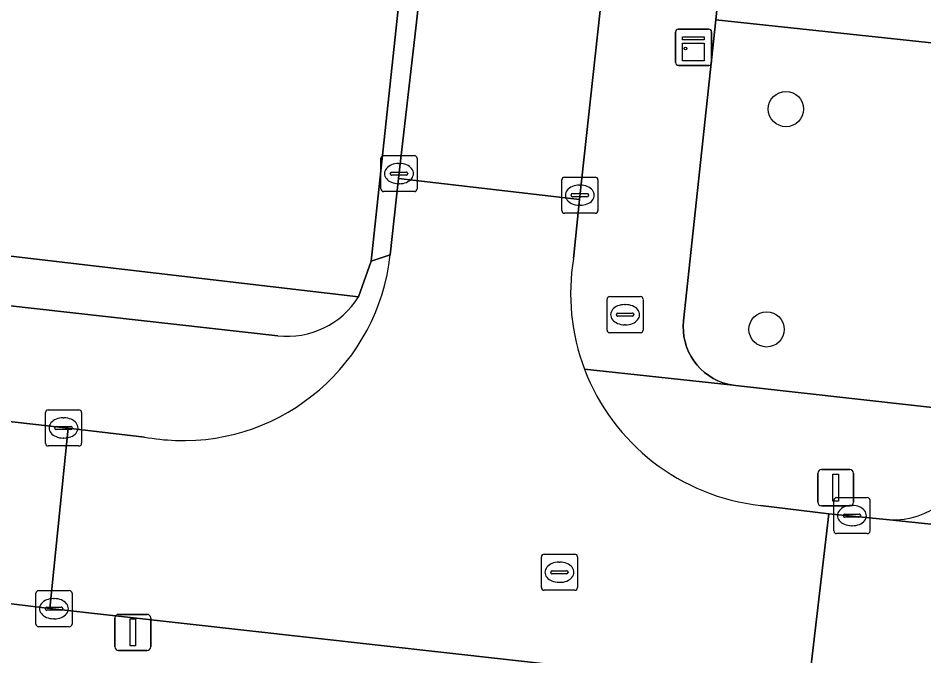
# Model space of a CAD drawing. Extents: x 161928 to 163071, y 386474 to 387428.
# Drawn here: x 162152.84 to 162177.94, y 386937.43 to 386955.11 of the extents above; entities that cross this region are included whole.
import ezdxf

# ---------------------------------------------------------------- set-up
doc = ezdxf.new("R2010")
doc.units = 0
for name, color, linetype in [('IMGEO_Boom', 7, 'Continuous'), ('IMGEO_Brandkraan', 7, 'Continuous'), ('IMGEO_Erf', 7, 'Continuous'), ('IMGEO_Groenvoorziening', 7, 'Continuous'), ('IMGEO_Hek', 7, 'Continuous'), ('IMGEO_Kast', 7, 'Continuous'), ('IMGEO_Kolk', 7, 'Continuous'), ('IMGEO_Lichtmast', 7, 'Continuous'), ('IMGEO_Parkeervlak_open', 7, 'Continuous'), ('IMGEO_Rijbaan_lokaal_open', 7, 'Continuous'), ('IMGEO_Rioolput', 7, 'Continuous'), ('IMGEO_Voetpad_open', 7, 'Continuous')]:
    doc.layers.add(name, color=color, linetype=linetype)

msp = doc.modelspace()

# ---------------------------------------------------------------- linework, layer by layer
at = {"layer": 'IMGEO_Boom'}
for centre in [(162174.115, 386952.588), (162173.58, 386946.48)]:
    msp.add_circle(centre, 0.489, dxfattribs=at)
at = {"layer": 'IMGEO_Brandkraan'}
for p, q in [((162169.232, 386947.387), (162170.084, 386947.387)), ((162169.157, 386946.461), (162169.157, 386947.313)), ((162169.645, 386947.167), (162169.67, 386947.167)), ((162170.158, 386947.313), (162170.158, 386946.461)), ((162169.416, 386946.881), (162169.416, 386946.893)), ((162169.459, 386946.93), (162169.857, 386946.93)), ((162169.9, 386946.893), (162169.9, 386946.881)), ((162169.854, 386946.844), (162169.456, 386946.844)), ((162170.084, 386946.387), (162169.232, 386946.387)), ((162169.668, 386946.607), (162169.643, 386946.607))]:
    msp.add_line(p, q, dxfattribs=at)
for points in [[(162169.232, 386947.387), (162170.084, 386947.387)], [(162169.157, 386946.461), (162169.157, 386947.313)], [(162170.158, 386947.313), (162170.158, 386946.461)], [(162170.084, 386946.387), (162169.232, 386946.387)]]:
    msp.add_lwpolyline(points, dxfattribs=at)
for centre, radius, start, end in [((162169.234, 386947.311), 0.0765, 91.552, 178.448), ((162169.234, 386947.311), 0.0765, 91.552, 178.448), ((162170.082, 386947.311), 0.0765, 1.552, 88.448), ((162170.082, 386947.311), 0.0765, 1.552, 88.448), ((162169.456, 386946.89), 0.0403, 85.8775, 175.7526), ((162169.453, 386946.88), 0.0366, 178.938, 274.7102), ((162169.857, 386946.887), 0.043, 264.8664, 352.4533), ((162169.861, 386946.892), 0.0386, 1.7309, 96.639), ((162169.234, 386946.463), 0.0765, 181.552, 268.448), ((162169.234, 386946.463), 0.0765, 181.552, 268.448), ((162170.082, 386946.463), 0.0765, 271.552, 358.448), ((162170.082, 386946.463), 0.0765, 271.552, 358.448)]:
    msp.add_arc(centre, radius, start, end, dxfattribs=at)
for centre, major_axis, ratio, start_param, end_param in [((162169.644, 386946.887), (-0.387, 0.002), 0.722429, 4.712389, 7.853982), ((162169.669, 386946.887), (-0.39, 0.002), 0.717154, 1.570796, 4.712389)]:
    msp.add_ellipse(centre, major_axis=major_axis, ratio=ratio, start_param=start_param, end_param=end_param, dxfattribs=at)
at = {"layer": 'IMGEO_Erf'}
msp.add_lwpolyline([(162106.981, 386971.336), (162105.127, 386954.086), (162111.551, 386953.32), (162111.902, 386956.457), (162115.148, 386956.094), (162114.794, 386952.933), (162162.272, 386947.379), (162162.618, 386948.375), (162164.401, 386965.029)], dxfattribs=at)
at = {"layer": 'IMGEO_Groenvoorziening'}
msp.add_lwpolyline([(162179.916, 386948.023), (162180.57, 386954.161), (162172.17, 386955.064), (162171.276, 386946.716), (162171.267, 386946.57), (162171.272, 386946.424), (162171.289, 386946.279), (162171.32, 386946.136), (162171.363, 386945.996), (162171.418, 386945.861), (162171.485, 386945.731), (162171.564, 386945.608), (162171.653, 386945.492), (162171.752, 386945.385), (162171.86, 386945.286), (162171.977, 386945.198), (162172.101, 386945.121), (162172.232, 386945.055), (162172.368, 386945.002), (162172.508, 386944.96), (162172.651, 386944.931), (162172.719, 386944.922), (162179.416, 386944.176)], close=True, dxfattribs=at)
for points in [[(162162.272, 386947.379), (162114.794, 386952.933)], [(162106.663, 386952.287), (162160.037, 386946.303)]]:
    msp.add_lwpolyline(points, dxfattribs=at)
msp.add_arc((162160.295, 386948.626), 2.337, 263.6559, 327.7594, dxfattribs=at)
at = {"layer": 'IMGEO_Hek'}
msp.add_lwpolyline([(162162.272, 386947.379), (162114.819, 386952.93)], dxfattribs=at)
at = {"layer": 'IMGEO_Kast'}
for p, q in [((162171.056, 386953.875), (162171.056, 386954.716)), ((162171.056, 386954.716), (162171.056, 386953.875)), ((162171.131, 386954.8), (162171.972, 386954.8)), ((162171.972, 386954.8), (162171.131, 386954.8)), ((162172.056, 386954.725), (162172.056, 386953.884)), ((162172.056, 386953.884), (162172.056, 386954.725)), ((162171.981, 386953.8), (162171.14, 386953.8)), ((162171.14, 386953.8), (162171.981, 386953.8))]:
    msp.add_line(p, q, dxfattribs=at)
for points in [[(162171.251, 386954.59), (162171.851, 386954.59), (162171.851, 386954.505), (162171.251, 386954.505), (162171.251, 386954.59)], [(162171.251, 386954.415), (162171.851, 386954.415), (162171.851, 386953.926), (162171.251, 386953.926), (162171.251, 386954.415)]]:
    msp.add_lwpolyline(points, dxfattribs=at)
msp.add_circle((162171.335, 386954.264), 0.0377, dxfattribs=at)
for centre, start, end in [((162171.134, 386954.722), 92.4484, 184.2845), ((162171.134, 386954.722), 92.4484, 184.2845), ((162171.978, 386954.722), 2.4484, 94.2845), ((162171.978, 386954.722), 2.4484, 94.2845), ((162171.134, 386953.878), 182.4484, 274.2845), ((162171.134, 386953.878), 182.4484, 274.2845), ((162171.978, 386953.878), 272.4484, 4.2845), ((162171.978, 386953.878), 272.4484, 4.2845)]:
    msp.add_arc(centre, 0.0779, start, end, dxfattribs=at)
at = {"layer": 'IMGEO_Kolk'}
for p, q in [((162162.891, 386950.373), (162162.891, 386951.225)), ((162162.966, 386951.299), (162163.818, 386951.299)), ((162163.892, 386951.225), (162163.892, 386950.373)), ((162163.379, 386951.079), (162163.404, 386951.079)), ((162163.15, 386950.793), (162163.15, 386950.805)), ((162163.588, 386950.756), (162163.19, 386950.756)), ((162163.193, 386950.842), (162163.591, 386950.842)), ((162163.634, 386950.805), (162163.634, 386950.793)), ((162167.978, 386950.7), (162168.83, 386950.7)), ((162163.402, 386950.519), (162163.377, 386950.519)), ((162167.903, 386949.774), (162167.903, 386950.626)), ((162168.391, 386950.48), (162168.416, 386950.48)), ((162168.904, 386950.626), (162168.904, 386949.774)), ((162163.818, 386950.299), (162162.966, 386950.299)), ((162168.162, 386950.194), (162168.162, 386950.206)), ((162168.6, 386950.157), (162168.202, 386950.157)), ((162168.205, 386950.243), (162168.603, 386950.243)), ((162168.646, 386950.206), (162168.646, 386950.194)), ((162168.414, 386949.92), (162168.389, 386949.92)), ((162168.83, 386949.7), (162167.978, 386949.7)), ((162153.594, 386943.321), (162153.594, 386944.173)), ((162153.669, 386944.247), (162154.521, 386944.247)), ((162154.595, 386944.173), (162154.595, 386943.321)), ((162154.082, 386944.027), (162154.107, 386944.027)), ((162153.853, 386943.741), (162153.853, 386943.753)), ((162154.291, 386943.704), (162153.893, 386943.704)), ((162153.896, 386943.79), (162154.294, 386943.79)), ((162154.337, 386943.753), (162154.337, 386943.741)), ((162154.105, 386943.467), (162154.08, 386943.467)), ((162154.521, 386943.247), (162153.669, 386943.247)), ((162175.444, 386940.891), (162175.444, 386941.743)), ((162175.519, 386941.817), (162176.371, 386941.817)), ((162176.445, 386941.743), (162176.445, 386940.891)), ((162175.746, 386941.36), (162176.144, 386941.36)), ((162175.932, 386941.597), (162175.957, 386941.597)), ((162175.703, 386941.311), (162175.703, 386941.323)), ((162176.141, 386941.274), (162175.743, 386941.274)), ((162176.187, 386941.323), (162176.187, 386941.311)), ((162175.955, 386941.037), (162175.93, 386941.037)), ((162176.371, 386940.817), (162175.519, 386940.817)), ((162153.328, 386938.311), (162153.328, 386939.163)), ((162153.403, 386939.237), (162154.255, 386939.237)), ((162154.329, 386939.163), (162154.329, 386938.311)), ((162153.816, 386939.017), (162153.841, 386939.017)), ((162153.587, 386938.731), (162153.587, 386938.743)), ((162154.025, 386938.694), (162153.627, 386938.694)), ((162153.63, 386938.78), (162154.028, 386938.78)), ((162154.071, 386938.743), (162154.071, 386938.731)), ((162153.839, 386938.457), (162153.814, 386938.457)), ((162154.255, 386938.237), (162153.403, 386938.237))]:
    msp.add_line(p, q, dxfattribs=at)
for points in [[(162162.891, 386950.373), (162162.891, 386951.225)], [(162162.966, 386951.299), (162163.818, 386951.299)], [(162163.892, 386951.225), (162163.892, 386950.373)], [(162167.978, 386950.7), (162168.83, 386950.7)], [(162167.903, 386949.774), (162167.903, 386950.626)], [(162168.904, 386950.626), (162168.904, 386949.774)], [(162163.818, 386950.299), (162162.966, 386950.299)], [(162168.83, 386949.7), (162167.978, 386949.7)], [(162153.594, 386943.321), (162153.594, 386944.173)], [(162153.669, 386944.247), (162154.521, 386944.247)], [(162154.595, 386944.173), (162154.595, 386943.321)], [(162154.521, 386943.247), (162153.669, 386943.247)], [(162175.444, 386940.891), (162175.444, 386941.743)], [(162175.519, 386941.817), (162176.371, 386941.817)], [(162176.445, 386941.743), (162176.445, 386940.891)], [(162176.371, 386940.817), (162175.519, 386940.817)], [(162153.328, 386938.311), (162153.328, 386939.163)], [(162153.403, 386939.237), (162154.255, 386939.237)], [(162154.329, 386939.163), (162154.329, 386938.311)], [(162154.255, 386938.237), (162153.403, 386938.237)]]:
    msp.add_lwpolyline(points, dxfattribs=at)
for centre, radius, start, end in [((162162.968, 386951.223), 0.0765, 91.552, 178.448), ((162162.968, 386951.223), 0.0765, 91.552, 178.448), ((162163.816, 386951.223), 0.0765, 1.552, 88.448), ((162163.816, 386951.223), 0.0765, 1.552, 88.448), ((162163.19, 386950.802), 0.0403, 85.8775, 175.7526), ((162163.187, 386950.792), 0.0366, 178.938, 274.7102), ((162163.591, 386950.799), 0.043, 264.8664, 352.4533), ((162163.595, 386950.804), 0.0386, 1.7309, 96.639), ((162167.98, 386950.624), 0.0765, 91.552, 178.448), ((162167.98, 386950.624), 0.0765, 91.552, 178.448), ((162168.828, 386950.624), 0.0765, 1.552, 88.448), ((162168.828, 386950.624), 0.0765, 1.552, 88.448), ((162162.968, 386950.375), 0.0765, 181.552, 268.448), ((162162.968, 386950.375), 0.0765, 181.552, 268.448), ((162163.816, 386950.375), 0.0765, 271.552, 358.448), ((162163.816, 386950.375), 0.0765, 271.552, 358.448), ((162168.202, 386950.203), 0.0403, 85.8775, 175.7526), ((162168.199, 386950.193), 0.0366, 178.938, 274.7102), ((162168.603, 386950.2), 0.043, 264.8664, 352.4533), ((162168.607, 386950.205), 0.0386, 1.7309, 96.639), ((162167.98, 386949.776), 0.0765, 181.552, 268.448), ((162167.98, 386949.776), 0.0765, 181.552, 268.448), ((162168.828, 386949.776), 0.0765, 271.552, 358.448), ((162168.828, 386949.776), 0.0765, 271.552, 358.448), ((162153.671, 386944.171), 0.0765, 91.552, 178.448), ((162153.671, 386944.171), 0.0765, 91.552, 178.448), ((162154.519, 386944.171), 0.0765, 1.552, 88.448), ((162154.519, 386944.171), 0.0765, 1.552, 88.448), ((162153.893, 386943.75), 0.0403, 85.8775, 175.7526), ((162153.89, 386943.74), 0.0366, 178.938, 274.7102), ((162154.294, 386943.747), 0.043, 264.8664, 352.4533), ((162154.298, 386943.752), 0.0386, 1.7309, 96.639), ((162153.671, 386943.323), 0.0765, 181.552, 268.448), ((162153.671, 386943.323), 0.0765, 181.552, 268.448), ((162154.519, 386943.323), 0.0765, 271.552, 358.448), ((162154.519, 386943.323), 0.0765, 271.552, 358.448), ((162175.521, 386941.741), 0.0765, 91.552, 178.448), ((162175.521, 386941.741), 0.0765, 91.552, 178.448), ((162176.369, 386941.741), 0.0765, 1.552, 88.448), ((162176.369, 386941.741), 0.0765, 1.552, 88.448), ((162175.743, 386941.32), 0.0403, 85.8775, 175.7526), ((162176.148, 386941.322), 0.0386, 1.7309, 96.639), ((162175.74, 386941.31), 0.0366, 178.938, 274.7102), ((162176.144, 386941.317), 0.043, 264.8664, 352.4533), ((162175.521, 386940.893), 0.0765, 181.552, 268.448), ((162175.521, 386940.893), 0.0765, 181.552, 268.448), ((162176.369, 386940.893), 0.0765, 271.552, 358.448), ((162176.369, 386940.893), 0.0765, 271.552, 358.448), ((162153.405, 386939.161), 0.0765, 91.552, 178.448), ((162153.405, 386939.161), 0.0765, 91.552, 178.448), ((162154.253, 386939.161), 0.0765, 1.552, 88.448), ((162154.253, 386939.161), 0.0765, 1.552, 88.448), ((162153.627, 386938.74), 0.0403, 85.8775, 175.7526), ((162153.624, 386938.73), 0.0366, 178.938, 274.7102), ((162154.028, 386938.737), 0.043, 264.8664, 352.4533), ((162154.032, 386938.742), 0.0386, 1.7309, 96.639), ((162153.405, 386938.313), 0.0765, 181.552, 268.448), ((162153.405, 386938.313), 0.0765, 181.552, 268.448), ((162154.253, 386938.313), 0.0765, 271.552, 358.448), ((162154.253, 386938.313), 0.0765, 271.552, 358.448)]:
    msp.add_arc(centre, radius, start, end, dxfattribs=at)
for centre, major_axis, ratio, start_param, end_param in [((162163.378, 386950.799), (-0.387, 0.002), 0.722429, 4.712389, 7.853982), ((162163.403, 386950.799), (-0.39, 0.002), 0.717154, 1.570796, 4.712389), ((162168.39, 386950.2), (-0.387, 0.002), 0.722429, 4.712389, 7.853982), ((162168.415, 386950.2), (-0.39, 0.002), 0.717154, 1.570796, 4.712389), ((162154.081, 386943.747), (-0.387, 0.002), 0.722429, 4.712389, 7.853982), ((162154.106, 386943.747), (-0.39, 0.002), 0.717154, 1.570796, 4.712389), ((162175.931, 386941.317), (-0.387, 0.002), 0.722429, 4.712389, 7.853982), ((162175.956, 386941.317), (-0.39, 0.002), 0.717154, 1.570796, 4.712389), ((162153.815, 386938.737), (-0.387, 0.002), 0.722429, 4.712389, 7.853982), ((162153.84, 386938.737), (-0.39, 0.002), 0.717154, 1.570796, 4.712389)]:
    msp.add_ellipse(centre, major_axis=major_axis, ratio=ratio, start_param=start_param, end_param=end_param, dxfattribs=at)
at = {"layer": 'IMGEO_Lichtmast'}
for p, q in [((162174.998, 386941.691), (162174.998, 386942.491)), ((162174.998, 386942.491), (162174.998, 386941.691)), ((162175.098, 386942.591), (162175.888, 386942.591)), ((162175.888, 386942.591), (162175.098, 386942.591)), ((162175.988, 386942.491), (162175.988, 386941.691)), ((162175.988, 386941.691), (162175.988, 386942.491)), ((162175.888, 386941.591), (162175.098, 386941.591)), ((162175.098, 386941.591), (162175.888, 386941.591)), ((162155.52, 386937.68), (162155.52, 386938.48)), ((162155.52, 386938.48), (162155.52, 386937.68)), ((162155.62, 386938.58), (162156.41, 386938.58)), ((162156.41, 386938.58), (162155.62, 386938.58)), ((162156.51, 386938.48), (162156.51, 386937.68)), ((162156.51, 386937.68), (162156.51, 386938.48)), ((162156.41, 386937.58), (162155.62, 386937.58)), ((162155.62, 386937.58), (162156.41, 386937.58))]:
    msp.add_line(p, q, dxfattribs=at)
for points in [[(162175.418, 386942.466), (162175.568, 386942.466), (162175.568, 386941.716), (162175.418, 386941.716), (162175.418, 386942.466)], [(162155.94, 386938.455), (162156.09, 386938.455), (162156.09, 386937.705), (162155.94, 386937.705), (162155.94, 386938.455)]]:
    msp.add_lwpolyline(points, dxfattribs=at)
for centre, start, end in [((162175.098, 386942.491), 90, 180), ((162175.098, 386942.491), 90, 180), ((162175.888, 386942.491), 0, 90), ((162175.888, 386942.491), 360, 90), ((162175.098, 386941.691), 180, 270), ((162175.098, 386941.691), 180, 270), ((162175.888, 386941.691), 270, 0), ((162175.888, 386941.691), 270, 0), ((162155.62, 386938.48), 90, 180), ((162155.62, 386938.48), 90, 180), ((162156.41, 386938.48), 0, 90), ((162156.41, 386938.48), 360, 90), ((162155.62, 386937.68), 180, 270), ((162155.62, 386937.68), 180, 270), ((162156.41, 386937.68), 270, 0), ((162156.41, 386937.68), 270, 0)]:
    msp.add_arc(centre, 0.1, start, end, dxfattribs=at)
at = {"layer": 'IMGEO_Parkeervlak_open'}
msp.add_lwpolyline([(162176.983, 386941.201), (162212.698, 386937.469)], dxfattribs=at)
msp.add_arc((162177.079, 386943.422), 2.223, 267.5156, 349.4787, dxfattribs=at)
at = {"layer": 'IMGEO_Rijbaan_lokaal_open'}
for points in [[(162177.594, 387078.928), (162177.465, 387077.766), (162163.864, 386954.91), (162163.382, 386950.665), (162168.395, 386950.077), (162168.956, 386955.24), (162174.417, 387003.525), (162174.44, 387003.78), (162174.518, 387004.265), (162176.148, 387018.705)], [(162168.226, 386948.441), (162168.395, 386950.077), (162163.382, 386950.665), (162163.149, 386948.547)], [(162156.337, 386943.496), (162154.226, 386943.737), (162153.716, 386938.744), (162170.091, 386936.915), (162174.718, 386936.398), (162175.3, 386941.368), (162173.412, 386941.598)], [(162281.687, 386929.52), (162276.59, 386930.123), (162250, 386933.34), (162241.491, 386934.282), (162224.263, 386936.189), (162219.254, 386936.743), (162212.698, 386937.469), (162176.983, 386941.201), (162175.3, 386941.368), (162174.718, 386936.398), (162175.881, 386936.251), (162250, 386928.164), (162274.027, 386925.3), (162282.029, 386924.397)]]:
    msp.add_lwpolyline(points, dxfattribs=at)
msp.add_lwpolyline([(162150.621, 386944.151), (162109.188, 386948.853), (162104.668, 386949.313), (162102.835, 386949.499), (162101.654, 386949.639), (162101.068, 386944.624), (162102.215, 386944.481), (162104.108, 386944.29), (162105.799, 386944.119), (162112.423, 386943.452), (162122.372, 386942.346), (162129.076, 386941.601), (162151.574, 386939), (162153.716, 386938.744), (162154.226, 386943.737)], close=True, dxfattribs=at)
for centre, radius, start, end in [((162157.404, 386949.177), 5.78, 267.9386, 353.7442), ((162174.075, 386947.48), 5.928, 170.6693, 200.7482), ((162174.066, 386947.482), 5.92, 200.7945, 263.6541), ((162157.42, 386949.359), 5.962, 259.5326, 267.8456)]:
    msp.add_arc(centre, radius, start, end, dxfattribs=at)
at = {"layer": 'IMGEO_Rioolput'}
for p, q in [((162167.337, 386939.321), (162167.337, 386940.173)), ((162167.412, 386940.247), (162168.264, 386940.247)), ((162168.338, 386940.173), (162168.338, 386939.321)), ((162167.825, 386940.027), (162167.85, 386940.027)), ((162167.596, 386939.741), (162167.596, 386939.753)), ((162168.034, 386939.704), (162167.636, 386939.704)), ((162167.639, 386939.79), (162168.037, 386939.79)), ((162168.08, 386939.753), (162168.08, 386939.741)), ((162167.848, 386939.467), (162167.823, 386939.467)), ((162168.264, 386939.247), (162167.412, 386939.247))]:
    msp.add_line(p, q, dxfattribs=at)
for points in [[(162167.337, 386939.321), (162167.337, 386940.173)], [(162167.412, 386940.247), (162168.264, 386940.247)], [(162168.338, 386940.173), (162168.338, 386939.321)], [(162168.264, 386939.247), (162167.412, 386939.247)]]:
    msp.add_lwpolyline(points, dxfattribs=at)
for centre, radius, start, end in [((162167.414, 386940.171), 0.0765, 91.552, 178.448), ((162167.414, 386940.171), 0.0765, 91.552, 178.448), ((162168.262, 386940.171), 0.0765, 1.552, 88.448), ((162168.262, 386940.171), 0.0765, 1.552, 88.448), ((162167.636, 386939.75), 0.0403, 85.8775, 175.7526), ((162167.633, 386939.74), 0.0366, 178.938, 274.7102), ((162168.037, 386939.747), 0.043, 264.8664, 352.4533), ((162168.041, 386939.752), 0.0386, 1.7309, 96.639), ((162167.414, 386939.323), 0.0765, 181.552, 268.448), ((162167.414, 386939.323), 0.0765, 181.552, 268.448), ((162168.262, 386939.323), 0.0765, 271.552, 358.448), ((162168.262, 386939.323), 0.0765, 271.552, 358.448)]:
    msp.add_arc(centre, radius, start, end, dxfattribs=at)
for centre, major_axis, ratio, start_param, end_param in [((162167.824, 386939.747), (-0.387, 0.002), 0.722429, 4.712389, 7.853982), ((162167.849, 386939.747), (-0.39, 0.002), 0.717154, 1.570796, 4.712389)]:
    msp.add_ellipse(centre, major_axis=major_axis, ratio=ratio, start_param=start_param, end_param=end_param, dxfattribs=at)
at = {"layer": 'IMGEO_Voetpad_open'}
for points in [[(162176.696, 387075.008), (162174.898, 387059.249), (162174.539, 387056.102), (162173.766, 387048.438), (162171.865, 387031.331), (162171.776, 387030.536), (162171.587, 387028.835), (162171.544, 387028.577), (162170.719, 387020.821), (162168.711, 387002.789), (162168.507, 387000.952), (162167.511, 386992.682), (162165.555, 386975.46), (162165.458, 386974.606), (162165.259, 386972.856), (162164.401, 386965.029), (162162.618, 386948.375), (162163.149, 386948.547), (162163.382, 386950.665), (162163.864, 386954.91), (162177.465, 387077.766)], [(162176.963, 387000), (162177.44, 387004.467), (162177.59, 387005.919), (162177.84, 387008.247), (162177.394, 387008.043), (162176.967, 387007.8), (162176.564, 387007.52), (162176.187, 387007.205), (162175.841, 387006.858), (162175.526, 387006.481), (162175.247, 387006.077), (162175.004, 387005.651), (162174.801, 387005.204), (162174.638, 387004.741), (162174.518, 387004.265), (162174.44, 387003.78), (162174.417, 387003.525), (162168.956, 386955.24), (162168.395, 386950.077), (162168.226, 386948.441)], [(162168.532, 386945.38), (162172.651, 386944.931), (162172.508, 386944.96), (162172.368, 386945.002), (162172.232, 386945.055), (162172.101, 386945.121), (162171.977, 386945.198), (162171.86, 386945.286), (162171.752, 386945.385), (162171.653, 386945.492), (162171.564, 386945.608), (162171.485, 386945.731), (162171.418, 386945.861), (162171.363, 386945.996), (162171.32, 386946.136), (162171.289, 386946.279), (162171.272, 386946.424), (162171.267, 386946.57), (162171.276, 386946.716), (162172.17, 386955.064), (162172.334, 386956.598), (162176.963, 387000)], [(162182.261, 386955.54), (162177.289, 386956.069), (162172.334, 386956.598), (162172.17, 386955.064), (162180.57, 386954.161)], [(162105.127, 386954.086), (162104.668, 386949.313), (162109.188, 386948.853), (162150.621, 386944.151), (162154.226, 386943.737), (162156.337, 386943.496)], [(162160.037, 386946.303), (162106.663, 386952.287)], [(162163.149, 386948.547), (162162.618, 386948.375), (162162.272, 386947.379)], [(162243.092, 386937.171), (162237.601, 386937.767), (162237.48, 386937.783), (162230.155, 386938.633), (162229.941, 386938.644), (162227.462, 386938.882), (162227.314, 386938.901), (162224.563, 386939.135), (162219.56, 386939.75), (162215.899, 386940.164), (162212.035, 386940.602), (162179.416, 386944.176), (162172.719, 386944.922), (162172.651, 386944.931), (162168.532, 386945.38)], [(162169.933, 386935.454), (162170.091, 386936.915), (162153.716, 386938.744), (162151.574, 386939), (162129.076, 386941.601)], [(162173.412, 386941.598), (162175.3, 386941.368), (162176.983, 386941.201)]]:
    msp.add_lwpolyline(points, dxfattribs=at)
for centre, radius, start, end in [((162157.404, 386949.177), 5.78, 267.9386, 353.7442), ((162174.075, 386947.48), 5.928, 170.6693, 200.7482), ((162160.295, 386948.626), 2.337, 263.6559, 327.7594), ((162174.066, 386947.482), 5.92, 200.7945, 263.6541), ((162157.42, 386949.359), 5.962, 259.5326, 267.8456), ((162177.079, 386943.422), 2.223, 267.5156, 349.4787)]:
    msp.add_arc(centre, radius, start, end, dxfattribs=at)

doc.saveas('drawing.dxf')
